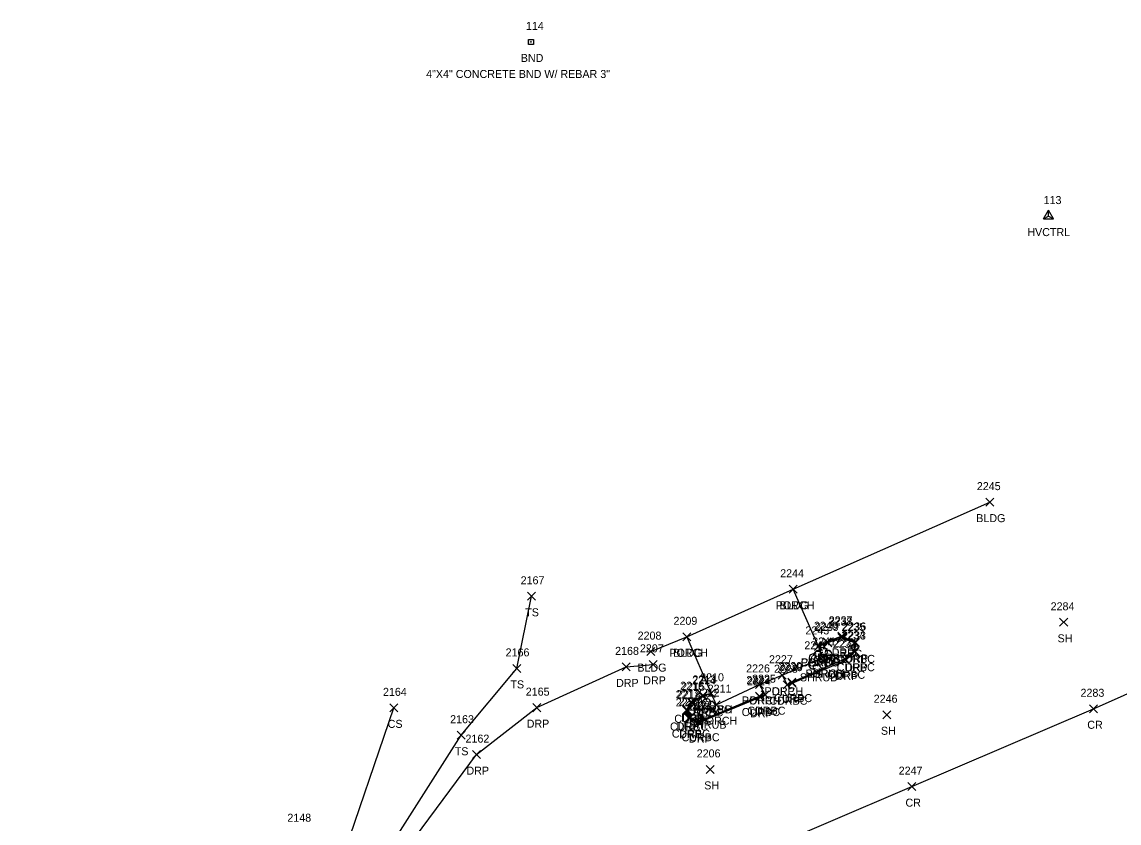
# Model space of a CAD drawing. Extents: x 1477930 to 1480780, y 774090 to 784647.
# Drawn here: x 1478638.5 to 1478912.6, y 774524.6 to 774724.8 of the extents above; entities that cross this region are included whole.
import ezdxf

# ---------------------------------------------------------------- set-up
doc = ezdxf.new("R2010")
doc.units = 0
for name, color, linetype in [('C_A', 7, 'Continuous'), ('C_I', 7, 'Continuous'), ('CPSM', 7, 'Continuous'), ('L_A', 7, 'Continuous'), ('L_I', 7, 'Continuous'), ('L_TIC', 7, 'Continuous'), ('LBC', 7, 'Continuous'), ('LBF', 7, 'Continuous'), ('LELB', 7, 'Continuous'), ('LSH', 7, 'Continuous'), ('M_A', 7, 'Continuous'), ('M_C', 7, 'Continuous'), ('M_I', 7, 'Continuous'), ('MHBP', 7, 'Continuous'), ('P_A', 7, 'Continuous'), ('P_I', 7, 'Continuous'), ('P_TIC', 7, 'Continuous'), ('PRC', 7, 'Continuous'), ('R_A', 7, 'Continuous'), ('R_I', 7, 'Continuous'), ('R_TIC', 7, 'Continuous'), ('RC', 7, 'Continuous'), ('RDP', 7, 'Continuous')]:
    doc.layers.add(name, color=color, linetype=linetype)

msp = doc.modelspace()

# ---------------------------------------------------------------- linework, layer by layer
at = {"layer": 'CPSM'}
for p, q in [((1478893.77, 774675.54), (1478895.02, 774677.7)), ((1478896.27, 774675.54), (1478895.02, 774677.7)), ((1478895.02, 774676.26), (1478895.02, 774677.7)), ((1478893.77, 774675.54), (1478895.02, 774676.26)), ((1478893.77, 774675.54), (1478896.27, 774675.54)), ((1478895.02, 774676.26), (1478895.02, 774676.26)), ((1478895.02, 774676.26), (1478896.27, 774675.54))]:
    msp.add_line(p, q, dxfattribs=at)
at = {"layer": 'L_TIC'}
for points in [[(1478879.37, 774603.81), (1478881.37, 774605.81)], [(1478881.37, 774603.81), (1478879.37, 774605.81)], [(1478764.87, 774580.29), (1478766.87, 774582.29)], [(1478766.87, 774580.29), (1478764.87, 774582.29)], [(1478830.24, 774582.04), (1478832.24, 774584.04)], [(1478832.24, 774582.04), (1478830.24, 774584.04)], [(1478830.24, 774582.04), (1478832.24, 774584.04)], [(1478832.24, 774582.04), (1478830.24, 774584.04)], [(1478897.8, 774573.79), (1478899.8, 774575.79)], [(1478899.8, 774573.79), (1478897.8, 774575.79)], [(1478803.67, 774570.17), (1478805.67, 774572.17)], [(1478805.67, 774570.17), (1478803.67, 774572.17)], [(1478803.67, 774570.17), (1478805.67, 774572.17)], [(1478805.67, 774570.17), (1478803.67, 774572.17)], [(1478794.7, 774566.47), (1478796.7, 774568.47)], [(1478796.7, 774566.47), (1478794.7, 774568.47)], [(1478836.54, 774567.77), (1478838.54, 774569.77)], [(1478838.54, 774567.77), (1478836.54, 774569.77)], [(1478837.67, 774565), (1478839.67, 774567)], [(1478839.67, 774565), (1478837.67, 774567)], [(1478761.17, 774562.28), (1478763.17, 774564.28)], [(1478763.17, 774562.28), (1478761.17, 774564.28)], [(1478827.44, 774560.57), (1478829.44, 774562.57)], [(1478829.44, 774560.57), (1478827.44, 774562.57)], [(1478821.79, 774558.27), (1478823.79, 774560.27)], [(1478823.79, 774558.27), (1478821.79, 774560.27)], [(1478809.76, 774556.05), (1478811.76, 774558.05)], [(1478811.76, 774556.05), (1478809.76, 774558.05)], [(1478730.48, 774552.42), (1478732.48, 774554.42)], [(1478732.48, 774552.42), (1478730.48, 774554.42)], [(1478810.98, 774553.21), (1478812.98, 774555.21)], [(1478812.98, 774553.21), (1478810.98, 774555.21)], [(1478853.65, 774550.7), (1478855.65, 774552.7)], [(1478855.65, 774550.7), (1478853.65, 774552.7)], [(1478747.26, 774545.58), (1478749.26, 774547.58)], [(1478749.26, 774545.58), (1478747.26, 774547.58)], [(1478809.51, 774537.05), (1478811.51, 774539.05)], [(1478811.51, 774537.05), (1478809.51, 774539.05)]]:
    msp.add_lwpolyline(points, dxfattribs=at)
at = {"layer": 'LBC'}
msp.add_lwpolyline([(1478795.7, 774567.47), (1478804.67, 774571.17), (1478831.24, 774583.04), (1478880.37, 774604.81)], dxfattribs=at)
at = {"layer": 'LBF'}
msp.add_lwpolyline([(1478804.67, 774571.17), (1478810.76, 774557.05), (1478811.98, 774554.21), (1478822.79, 774559.27), (1478828.44, 774561.57), (1478838.67, 774566), (1478837.54, 774568.77), (1478831.24, 774583.04)], dxfattribs=at)
at = {"layer": 'LELB'}
for points in [[(1478709.28, 774465.3), (1478713.32, 774488.47), (1478727.88, 774514.52), (1478748.26, 774546.58), (1478762.17, 774563.28), (1478765.87, 774581.29)], [(1478636.03, 774390.1), (1478678.02, 774407.2), (1478696.34, 774426.12), (1478698.64, 774448.38), (1478709.77, 774490.3), (1478718.07, 774514.12), (1478731.48, 774553.42)]]:
    msp.add_lwpolyline(points, dxfattribs=at)
at = {"layer": 'LSH'}
for p, q in [((1478838.67, 774566), (1478838.67, 774566)), ((1478838.67, 774566), (1478838.67, 774566)), ((1478837.27, 774565.04), (1478837.27, 774565.04)), ((1478837.27, 774565.04), (1478837.27, 774565.04)), ((1478809.57, 774553.21), (1478809.57, 774553.21)), ((1478809.57, 774553.21), (1478809.57, 774553.21))]:
    msp.add_line(p, q, dxfattribs=at)
for centre in [(1478838.72, 774567.43), (1478837.31, 774566.48), (1478809.61, 774554.65)]:
    msp.add_arc(centre, 1.05, 335.5272, 180.9563, dxfattribs=at)
for centre, major_axis, ratio, start_param, end_param in [((1478837.88, 774566.66), (1.21, -0.51), 0.895232, 1.570796, 4.712389), ((1478839.71, 774566.58), (-1.14, -0.48), 0.949671, 1.570796, 4.712389), ((1478836.18, 774564.34), (0.58, -1.04), 0.959034, 3.141593, 6.283185), ((1478836.47, 774565.71), (1.21, -0.51), 0.895232, 1.570796, 4.712389), ((1478837.59, 774565.29), (0.58, -1.04), 0.959034, 3.141593, 6.283185), ((1478837.06, 774565.5), (-0.208, -0.792), 0.645439, 3.141593, 6.283185), ((1478837.77, 774564.88), (-0.5, 0.667), 0.989748, 3.141593, 6.283185), ((1478838.21, 774565.25), (-0.625, -0.083), 0.423636, 0, 3.141593), ((1478838.27, 774564.21), (-1.09, 0.79), 0.841452, 1.570796, 4.712389), ((1478838.46, 774566.46), (-0.208, -0.792), 0.645439, 3.141593, 6.283185), ((1478838.31, 774565.63), (-1.14, -0.48), 0.949671, 1.570796, 4.712389), ((1478839.17, 774565.83), (-0.5, 0.667), 0.989748, 3.141593, 6.283185), ((1478839.67, 774565.16), (-1.09, 0.79), 0.841452, 1.570796, 4.712389), ((1478837.27, 774563.54), (0.26, 1.06), 0.942809, 1.570796, 4.712389), ((1478836.81, 774564.29), (-0.625, -0.083), 0.423636, 0, 3.141593), ((1478838.67, 774564.5), (0.26, 1.06), 0.942809, 1.570796, 4.712389), ((1478808.78, 774553.88), (1.21, -0.51), 0.895232, 1.570796, 4.712389), ((1478809.36, 774553.67), (-0.208, -0.792), 0.645439, 3.141593, 6.283185), ((1478810.61, 774553.8), (-1.14, -0.48), 0.949671, 1.570796, 4.712389), ((1478808.48, 774552.51), (0.58, -1.04), 0.959034, 3.141593, 6.283185), ((1478809.57, 774551.71), (0.26, 1.06), 0.942809, 1.570796, 4.712389), ((1478809.11, 774552.46), (-0.625, -0.083), 0.423636, 0, 3.141593), ((1478810.07, 774553.05), (-0.5, 0.667), 0.989748, 3.141593, 6.283185), ((1478810.57, 774552.38), (-1.09, 0.79), 0.841452, 1.570796, 4.712389)]:
    msp.add_ellipse(centre, major_axis=major_axis, ratio=ratio, start_param=start_param, end_param=end_param, dxfattribs=at)
at = {"layer": 'MHBP'}
msp.add_lwpolyline([(1478765.06, 774720.38), (1478766.31, 774720.38), (1478766.31, 774719.13), (1478765.06, 774719.13)], close=True, dxfattribs=at)
msp.add_circle((1478765.68, 774719.76), 0.0833, dxfattribs=at)
at = {"layer": 'P_TIC'}
for points in [[(1478905.26, 774552.19), (1478907.26, 774554.19)], [(1478907.26, 774552.19), (1478905.26, 774554.19)], [(1478859.84, 774532.74), (1478861.84, 774534.74)], [(1478861.84, 774532.74), (1478859.84, 774534.74)]]:
    msp.add_lwpolyline(points, dxfattribs=at)
at = {"layer": 'PRC'}
msp.add_lwpolyline([(1478784.67, 774500.94), (1478818.05, 774515.42), (1478860.84, 774533.74), (1478906.26, 774553.19), (1478952.25, 774573.68)], dxfattribs=at)
at = {"layer": 'R_TIC'}
for points in [[(1478838.75, 774568.93), (1478840.75, 774570.93)], [(1478840.75, 774568.93), (1478838.75, 774570.93)], [(1478838.92, 774568.63), (1478840.92, 774570.63)], [(1478840.92, 774568.63), (1478838.92, 774570.63)], [(1478842.34, 774569.96), (1478844.34, 774571.96)], [(1478844.34, 774569.96), (1478842.34, 774571.96)], [(1478842.36, 774570.29), (1478844.36, 774572.29)], [(1478844.36, 774570.29), (1478842.36, 774572.29)], [(1478845.55, 774568.65), (1478847.55, 774570.65)], [(1478847.55, 774568.65), (1478845.55, 774570.65)], [(1478845.81, 774568.76), (1478847.81, 774570.76)], [(1478847.81, 774568.76), (1478845.81, 774570.76)], [(1478836.54, 774567.77), (1478838.54, 774569.77)], [(1478838.54, 774567.77), (1478836.54, 774569.77)], [(1478836.54, 774567.77), (1478838.54, 774569.77)], [(1478838.54, 774567.77), (1478836.54, 774569.77)], [(1478845.51, 774566.58), (1478847.51, 774568.58)], [(1478847.51, 774566.58), (1478845.51, 774568.58)], [(1478845.71, 774566.5), (1478847.71, 774568.5)], [(1478847.71, 774566.5), (1478845.71, 774568.5)], [(1478795.27, 774563.29), (1478797.27, 774565.29)], [(1478797.27, 774563.29), (1478795.27, 774565.29)], [(1478843.12, 774564.68), (1478845.12, 774566.68)], [(1478845.12, 774564.68), (1478843.12, 774566.68)], [(1478843.37, 774564.35), (1478845.37, 774566.35)], [(1478845.37, 774564.35), (1478843.37, 774566.35)], [(1478788.48, 774562.65), (1478790.48, 774564.65)], [(1478790.48, 774562.65), (1478788.48, 774564.65)], [(1478827.44, 774560.57), (1478829.44, 774562.57)], [(1478829.44, 774560.57), (1478827.44, 774562.57)], [(1478821.79, 774558.27), (1478823.79, 774560.27)], [(1478823.79, 774558.27), (1478821.79, 774560.27)], [(1478828.69, 774558.2), (1478830.69, 774560.2)], [(1478830.69, 774558.2), (1478828.69, 774560.2)], [(1478828.69, 774558.2), (1478830.69, 774560.2)], [(1478830.69, 774558.2), (1478828.69, 774560.2)], [(1478829.85, 774558.86), (1478831.85, 774560.86)], [(1478831.85, 774558.86), (1478829.85, 774560.86)], [(1478829.94, 774558.6), (1478831.94, 774560.6)], [(1478831.94, 774558.6), (1478829.94, 774560.6)], [(1478807.67, 774555.3), (1478809.67, 774557.3)], [(1478809.67, 774555.3), (1478807.67, 774557.3)], [(1478807.74, 774555.52), (1478809.74, 774557.52)], [(1478809.74, 774555.52), (1478807.74, 774557.52)], [(1478809.76, 774556.05), (1478811.76, 774558.05)], [(1478811.76, 774556.05), (1478809.76, 774558.05)], [(1478809.76, 774556.05), (1478811.76, 774558.05)], [(1478811.76, 774556.05), (1478809.76, 774558.05)], [(1478821.78, 774555.37), (1478823.78, 774557.37)], [(1478823.78, 774555.37), (1478821.78, 774557.37)], [(1478821.95, 774555.07), (1478823.95, 774557.07)], [(1478823.95, 774555.07), (1478821.95, 774557.07)], [(1478823.2, 774555.71), (1478825.2, 774557.71)], [(1478825.2, 774555.71), (1478823.2, 774557.71)], [(1478823.2, 774555.71), (1478825.2, 774557.71)], [(1478825.2, 774555.71), (1478823.2, 774557.71)], [(1478766.16, 774552.47), (1478768.16, 774554.47)], [(1478768.16, 774552.47), (1478766.16, 774554.47)], [(1478804.74, 774553.95), (1478806.74, 774555.95)], [(1478806.74, 774553.95), (1478804.74, 774555.95)], [(1478804.93, 774553.71), (1478806.93, 774555.71)], [(1478806.93, 774553.71), (1478804.93, 774555.71)], [(1478803.56, 774551.84), (1478805.56, 774553.84)], [(1478805.56, 774551.84), (1478803.56, 774553.84)], [(1478803.87, 774551.76), (1478805.87, 774553.76)], [(1478805.87, 774551.76), (1478803.87, 774553.76)], [(1478804.23, 774549.79), (1478806.23, 774551.79)], [(1478806.23, 774549.79), (1478804.23, 774551.79)], [(1478804.33, 774549.98), (1478806.33, 774551.98)], [(1478806.33, 774549.98), (1478804.33, 774551.98)], [(1478806.69, 774548.76), (1478808.69, 774550.76)], [(1478808.69, 774548.76), (1478806.69, 774550.76)], [(1478806.76, 774549.08), (1478808.76, 774551.08)], [(1478808.76, 774549.08), (1478806.76, 774551.08)], [(1478751.1, 774540.74), (1478753.1, 774542.74)], [(1478753.1, 774540.74), (1478751.1, 774542.74)]]:
    msp.add_lwpolyline(points, dxfattribs=at)
at = {"layer": 'RC'}
for points in [[(1478829.69, 774559.2), (1478830.85, 774559.86), (1478844.12, 774565.68), (1478846.51, 774567.58), (1478846.55, 774569.65), (1478843.34, 774570.96), (1478839.92, 774569.63), (1478837.54, 774568.77)], [(1478810.76, 774557.05), (1478808.67, 774556.3), (1478805.93, 774554.71), (1478804.87, 774552.76), (1478805.33, 774550.98), (1478807.76, 774550.08), (1478822.78, 774556.37), (1478824.2, 774556.71)]]:
    msp.add_lwpolyline(points, dxfattribs=at)
at = {"layer": 'RDP'}
for points in [[(1478828.44, 774561.57), (1478829.69, 774559.2), (1478830.94, 774559.6), (1478844.37, 774565.35), (1478846.71, 774567.5), (1478846.81, 774569.76), (1478843.36, 774571.29), (1478839.75, 774569.93), (1478837.54, 774568.77)], [(1478703.21, 774398.11), (1478707, 774407.1), (1478709.6, 774436.68), (1478709.28, 774465.3), (1478714.97, 774487.33), (1478730.23, 774512.18), (1478752.1, 774541.74), (1478767.16, 774553.47), (1478789.48, 774563.65), (1478796.27, 774564.29)], [(1478810.76, 774557.05), (1478808.74, 774556.52), (1478805.74, 774554.95), (1478804.56, 774552.84), (1478805.23, 774550.79), (1478807.69, 774549.76), (1478822.95, 774556.07), (1478824.2, 774556.71), (1478822.79, 774559.27)]]:
    msp.add_lwpolyline(points, dxfattribs=at)

# ---------------------------------------------------------------- texts
at = {"layer": 'C_A'}
msp.add_text('HVCTRL', height=2, dxfattribs=at).set_placement((1478889.72, 774671.26))
at = {"layer": 'C_I'}
msp.add_text('113', height=2, dxfattribs=at).set_placement((1478893.79, 774679.26))
at = {"layer": 'L_A'}
for s, p in [('BLDG', (1478876.96, 774599.81)), ('PORCH', (1478826.86, 774578.04)), ('BLDG', (1478827.83, 774578.04)), ('TS', (1478764.28, 774576.29)), ('SH', (1478897.28, 774569.79)), ('PORCH', (1478800.29, 774566.17)), ('BLDG', (1478801.26, 774566.17)), ('PORCH', (1478833.16, 774563.77)), ('BLDG', (1478792.29, 774562.47)), ('SHRUB', (1478834.3, 774561)), ('PORCH', (1478834.29, 774561)), ('TS', (1478760.58, 774558.28)), ('SHRUB', (1478832.9, 774560.04)), ('PORCH', (1478824.06, 774556.57)), ('PORCH', (1478818.41, 774554.27)), ('PORCH', (1478806.38, 774552.05)), ('CS', (1478729.92, 774548.42)), ('SHRUB', (1478805.2, 774548.21)), ('PORCH', (1478807.6, 774549.21)), ('SH', (1478853.14, 774546.7)), ('TS', (1478746.67, 774541.58)), ('SH', (1478809, 774533.05))]:
    msp.add_text(s, height=2, dxfattribs=at).set_placement(p)
at = {"layer": 'L_I'}
for s, p in [('2245', (1478877.11, 774607.81)), ('2244', (1478827.98, 774586.04)), ('2244', (1478827.98, 774586.04)), ('2167', (1478763.13, 774584.29)), ('2284', (1478895.54, 774577.79)), ('2209', (1478801.32, 774574.17)), ('2209', (1478801.32, 774574.17)), ('2243', (1478834.28, 774571.77)), ('2208', (1478792.36, 774570.47)), ('2241', (1478835.98, 774569)), ('2241', (1478835.98, 774569)), ('2166', (1478759.38, 774566.28)), ('2242', (1478834.01, 774568.04)), ('2227', (1478825.18, 774564.57)), ('2226', (1478819.47, 774562.27)), ('2210', (1478807.98, 774560.05)), ('2164', (1478728.74, 774556.42)), ('2212', (1478806.87, 774556.21)), ('2211', (1478809.85, 774557.21)), ('2246', (1478851.34, 774554.7)), ('2163', (1478745.52, 774549.58)), ('2206', (1478807.12, 774541.05)), ('2148', (1478704.85, 774524.98))]:
    msp.add_text(s, height=2, dxfattribs=at).set_placement(p)
at = {"layer": 'M_A'}
msp.add_text('BND', height=2, dxfattribs=at).set_placement((1478763.17, 774714.76))
at = {"layer": 'M_C'}
msp.add_text('4"X4" CONCRETE BND W/ REBAR 3"', height=2, dxfattribs=at).set_placement((1478739.52, 774710.76))
at = {"layer": 'M_I'}
msp.add_text('114', height=2, dxfattribs=at).set_placement((1478764.45, 774722.76))
at = {"layer": 'P_A'}
for p in [(1478904.7, 774548.19), (1478859.28, 774528.74)]:
    msp.add_text('CR', height=2, dxfattribs=at).set_placement(p)
at = {"layer": 'P_I'}
for s, p in [('2283', (1478903.01, 774556.19)), ('2247', (1478857.58, 774536.74))]:
    msp.add_text(s, height=2, dxfattribs=at).set_placement(p)
at = {"layer": 'R_A'}
for s, p in [('CURBC', (1478838.92, 774565.96)), ('DRP', (1478840.84, 774566.29)), ('CURBC', (1478833.12, 774563.77)), ('DRP', (1478835.02, 774563.77)), ('CURBC', (1478835.51, 774564.63)), ('DRP', (1478837.24, 774564.93)), ('CURBC', (1478842.14, 774564.65)), ('DRP', (1478844.3, 774564.76)), ('CURBC', (1478839.7, 774560.68)), ('CURBC', (1478842.1, 774562.58)), ('DRP', (1478844.2, 774562.5)), ('DRP', (1478786.97, 774558.65)), ('DRP', (1478793.76, 774559.29)), ('DRP', (1478841.86, 774560.35)), ('DRP', (1478825.92, 774556.57)), ('CURBC', (1478826.44, 774554.86)), ('DRP', (1478820.27, 774554.27)), ('CURBC', (1478825.27, 774554.2)), ('DRP', (1478827.18, 774554.2)), ('DRP', (1478828.43, 774554.6)), ('CURBC', (1478801.52, 774549.71)), ('DRP', (1478803.23, 774549.95)), ('CURBC', (1478804.25, 774551.3)), ('DRP', (1478806.23, 774551.52)), ('CURBC', (1478806.34, 774552.05)), ('DRP', (1478808.25, 774552.05)), ('CURBC', (1478818.36, 774551.37)), ('CURBC', (1478819.79, 774551.71)), ('DRP', (1478820.44, 774551.07)), ('DRP', (1478821.69, 774551.71)), ('DRP', (1478764.64, 774548.47)), ('CURBC', (1478800.45, 774547.76)), ('DRP', (1478802.05, 774547.84)), ('CURBC', (1478800.91, 774545.98)), ('DRP', (1478802.72, 774545.79)), ('CURBC', (1478803.34, 774545.08)), ('DRP', (1478805.18, 774544.76)), ('DRP', (1478749.59, 774536.74))]:
    msp.add_text(s, height=2, dxfattribs=at).set_placement(p)
at = {"layer": 'R_I'}
for s, p in [('2237', (1478840.1, 774574.29)), ('2243', (1478834.28, 774571.77)), ('2243', (1478834.28, 774571.77)), ('2240', (1478836.4, 774572.93)), ('2239', (1478836.66, 774572.63)), ('2238', (1478840.08, 774573.96)), ('2235', (1478843.29, 774572.65)), ('2236', (1478843.5, 774572.76)), ('2231', (1478841.42, 774568.68)), ('2234', (1478843.25, 774570.58)), ('2233', (1478843.45, 774570.5)), ('2168', (1478786.74, 774566.65)), ('2207', (1478792.93, 774567.29)), ('2232', (1478841.11, 774568.35)), ('2227', (1478825.18, 774564.57)), ('2226', (1478819.47, 774562.27)), ('2228', (1478826.43, 774562.2)), ('2228', (1478826.43, 774562.2)), ('2230', (1478827.51, 774562.86)), ('2229', (1478827.67, 774562.6)), ('2216', (1478802.99, 774557.95)), ('2215', (1478803.24, 774557.71)), ('2214', (1478805.98, 774559.3)), ('2213', (1478806.05, 774559.52)), ('2210', (1478807.98, 774560.05)), ('2210', (1478807.98, 774560.05)), ('2223', (1478819.52, 774559.37)), ('2224', (1478819.69, 774559.07)), ('2225', (1478820.94, 774559.71)), ('2225', (1478820.94, 774559.71)), ('2165', (1478764.41, 774556.47)), ('2217', (1478801.87, 774555.84)), ('2218', (1478802.18, 774555.76)), ('2220', (1478801.88, 774553.79)), ('2219', (1478802.63, 774553.98)), ('2222', (1478804.5, 774553.08)), ('2221', (1478804.99, 774552.76)), ('2162', (1478749.36, 774544.74))]:
    msp.add_text(s, height=2, dxfattribs=at).set_placement(p)

doc.saveas('drawing.dxf')
